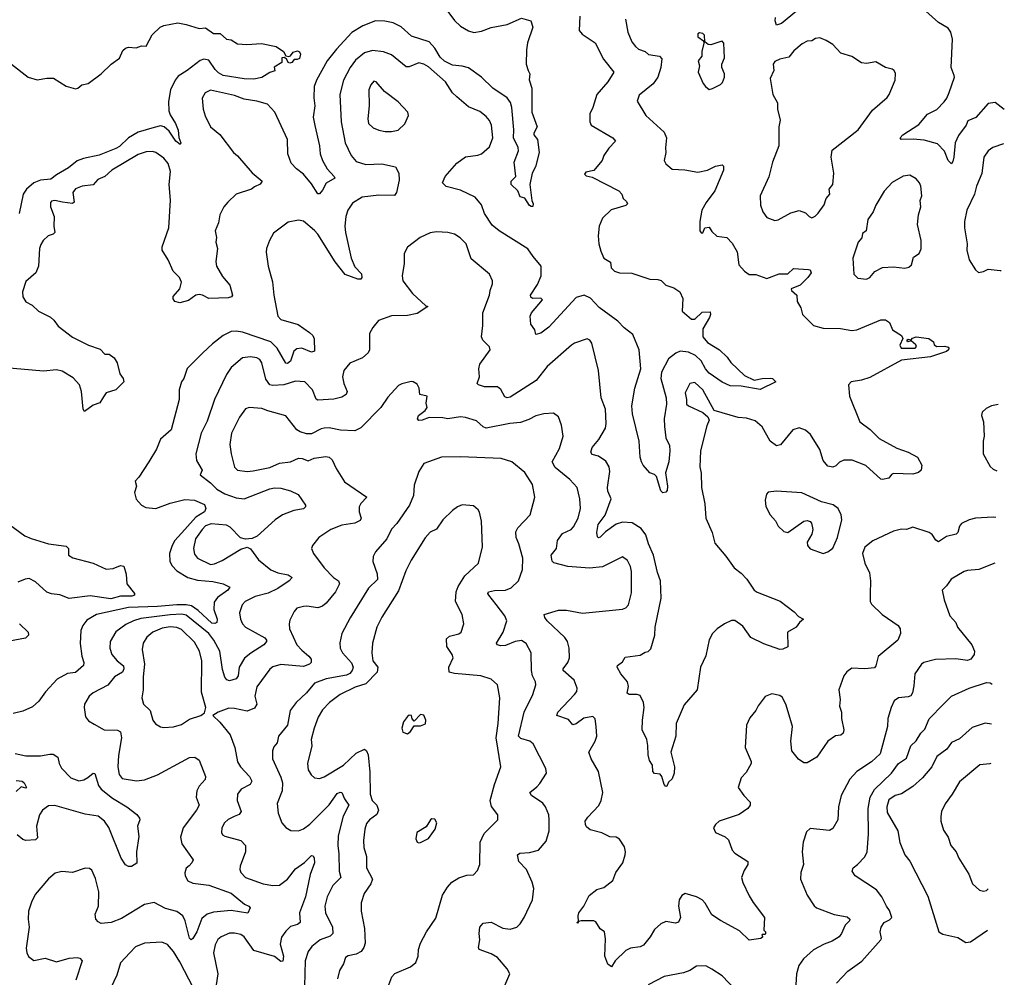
# Model space of a CAD drawing. Extents: x 1954678 to 2060275, y 904822 to 1016299.
# Tile 466 of 467: x 2054136 to 2060275, y 1004572 to 1010542. Entities that reach past the tile are written whole.
import ezdxf

# ---------------------------------------------------------------- set-up
doc = ezdxf.new("R2010")
doc.units = 0

msp = doc.modelspace()

# ---------------------------------------------------------------- linework, layer by layer
at = {"layer": '0CON20XD'}
for points in [[(2056761.3, 1010651.3), (2056846.6, 1010536.6), (2056885, 1010502.3), (2056935, 1010472.7), (2056966.9, 1010463.1), (2057015, 1010470.4), (2057075, 1010493.3), (2057175, 1010513.3), (2057265, 1010552.5), (2057322.5, 1010535), (2057335.6, 1010495), (2057301.9, 1010398.1), (2057296.1, 1010355), (2057294.6, 1010265), (2057305.7, 1010225), (2057316.2, 1010205), (2057313, 1010167), (2057330, 1010115), (2057328.8, 1009965), (2057362.5, 1009875), (2057341.2, 1009835), (2057342, 1009825), (2057363.8, 1009795), (2057375.6, 1009715), (2057351.1, 1009625), (2057331.3, 1009585), (2057316.7, 1009515), (2057330, 1009415), (2057338, 1009395), (2057335, 1009377.5), (2057325, 1009376.7), (2057314.5, 1009384.5), (2057285, 1009430), (2057257, 1009437), (2057241.2, 1009475), (2057200, 1009515), (2057200.8, 1009535), (2057228.8, 1009565), (2057220, 1009655), (2057245.6, 1009725), (2057243.1, 1009745), (2057214.6, 1009805), (2057217.9, 1009855), (2057205.4, 1009994.6), (2057196.1, 1010026.1), (2057175.4, 1010055), (2057086.1, 1010115), (2057015.3, 1010185), (2056935, 1010241.6), (2056895, 1010253.5), (2056835, 1010259.6), (2056785, 1010283.2), (2056758.5, 1010308.5), (2056725, 1010365.7), (2056688.9, 1010405), (2056579.4, 1010439.4), (2056515, 1010497.1), (2056465, 1010521.8), (2056412.4, 1010532.4), (2056355, 1010534.5), (2056275, 1010503.6), (2056207.1, 1010462.9), (2056111.3, 1010358.7), (2056054.1, 1010285), (2055987.7, 1010165), (2055972.7, 1010125), (2055969.5, 1010055), (2055975.5, 1010005), (2055966.2, 1009935), (2055976.5, 1009883.5), (2056005.5, 1009755), (2056010.5, 1009705), (2056024.5, 1009665), (2056053.2, 1009613.2), (2056097.5, 1009565), (2056100, 1009555), (2056047.4, 1009522.6), (2056025, 1009480), (2056005, 1009457.5), (2055995, 1009457.5), (2055955, 1009520), (2055905, 1009579.2), (2055861.7, 1009611.7), (2055827.9, 1009647.9), (2055808.9, 1009705), (2055805.5, 1009795), (2055727.5, 1009965), (2055682, 1010015), (2055615, 1010034.5), (2055535, 1010046.8), (2055475, 1010069.6), (2055325, 1010102.5), (2055293.4, 1010086.6), (2055273.8, 1010053.8), (2055280, 1009985), (2055292.9, 1009942.9), (2055325, 1009873.8), (2055385, 1009826.2), (2055470, 1009715), (2055494.4, 1009694.4), (2055585, 1009587.5), (2055647.5, 1009535), (2055635, 1009517.1), (2055599.2, 1009500.8), (2055581.2, 1009485), (2055485, 1009454.2), (2055434.2, 1009405), (2055408.8, 1009375), (2055384, 1009325), (2055376.2, 1009275), (2055354.3, 1009225.7), (2055362.5, 1009185), (2055359.4, 1009155), (2055370, 1009115), (2055359.2, 1009035), (2055362.9, 1009005), (2055401.1, 1008941.1), (2055446.8, 1008886.8), (2055462.5, 1008825), (2055457.5, 1008815), (2055435, 1008808.8), (2055315, 1008804), (2055275, 1008825.8), (2055255, 1008830), (2055235, 1008824), (2055188.9, 1008791.1), (2055135, 1008777.1), (2055103.3, 1008785), (2055092.7, 1008802.7), (2055093.1, 1008816.9), (2055134.4, 1008865), (2055144.4, 1008905), (2055132.9, 1008935), (2055092.2, 1008975), (2055061.4, 1009045), (2055024.6, 1009105), (2055024.6, 1009125.4), (2055065.5, 1009245.5), (2055077, 1009417), (2055068.8, 1009515), (2055076.2, 1009595), (2055062.5, 1009645), (2055035, 1009678.9), (2054984.6, 1009714.6), (2054965, 1009721.5), (2054925, 1009718.9), (2054875, 1009700.9), (2054710.8, 1009605), (2054667.1, 1009565), (2054623.9, 1009546.1), (2054595, 1009512.2), (2054526.3, 1009503.7), (2054485, 1009488.1), (2054468.1, 1009465), (2054475.5, 1009405), (2054465, 1009395.6), (2054403.8, 1009403.8), (2054355, 1009414.3), (2054335, 1009410), (2054328.3, 1009401.7), (2054328, 1009375), (2054350.6, 1009315), (2054348.1, 1009255), (2054355.4, 1009215), (2054345.3, 1009204.7), (2054314.2, 1009195), (2054282.5, 1009165), (2054268.3, 1009141.7), (2054259.2, 1009115), (2054254.3, 1009005), (2054237.1, 1008965), (2054175, 1008910), (2054154.1, 1008845.9), (2054156.2, 1008815), (2054175, 1008783.8), (2054213, 1008763), (2054253.8, 1008725), (2054327.2, 1008687.2), (2054348.6, 1008668.6), (2054375, 1008631.4), (2054465, 1008562.2), (2054565, 1008513.3), (2054637.9, 1008487.9), (2054666.4, 1008456.4), (2054695, 1008457.5), (2054725, 1008433.3), (2054743, 1008403), (2054760, 1008335), (2054781.4, 1008305), (2054785.7, 1008284.3), (2054735.5, 1008234.5), (2054675, 1008216.2), (2054658.9, 1008191.1), (2054635, 1008153.3), (2054595, 1008140), (2054540.7, 1008100.7), (2054531.2, 1008115), (2054522.5, 1008225), (2054509.4, 1008265), (2054468.6, 1008308.6), (2054401.9, 1008351.9), (2054365, 1008358.8), (2054285, 1008351.8), (2054025, 1008373.5)], [(2058980, 1010595), (2058885, 1010518.2), (2058855, 1010508), (2058846.7, 1010535), (2058848.9, 1010555)], [(2060275, 1009981.8), (2060217, 1010027), (2060175, 1010020), (2060096.7, 1009933.3), (2060047.5, 1009912.5), (2060038, 1009885), (2059989.1, 1009820.9), (2059968.9, 1009775), (2059960.9, 1009685), (2059955, 1009657.5), (2059945, 1009643.3), (2059924.3, 1009665), (2059903, 1009723), (2059859.2, 1009769.2), (2059775, 1009791.1), (2059707.5, 1009797.5), (2059632.5, 1009795), (2059626.7, 1009805), (2059642, 1009825), (2059742, 1009888), (2059795.8, 1009954.2), (2059855, 1009982.9), (2059899.4, 1010030.6), (2059917.3, 1010052.7), (2059932, 1010088), (2059964, 1010184), (2059962.9, 1010195), (2059944, 1010245), (2059951.4, 1010421.4), (2059942.2, 1010465), (2059925, 1010489.2), (2059864.6, 1010524.6), (2059785.5, 1010595.5)], [(2057628, 1010565), (2057623.8, 1010475), (2057642.1, 1010452.1), (2057725, 1010398.8), (2057776.9, 1010296.9), (2057840.8, 1010215), (2057802.2, 1010155), (2057734.2, 1010075), (2057708.8, 1009995), (2057691.2, 1009955), (2057690, 1009905), (2057700, 1009885), (2057833.3, 1009805), (2057850, 1009785), (2057809.4, 1009740.6), (2057778.8, 1009695), (2057768, 1009665), (2057725, 1009612.5), (2057715, 1009602.5), (2057665, 1009592.5), (2057658.3, 1009578.3), (2057668.3, 1009568.3), (2057705, 1009560), (2057872, 1009475), (2057890, 1009455), (2057897.7, 1009427.7), (2057919.1, 1009409.1), (2057926, 1009395), (2057915, 1009383.1), (2057823.8, 1009356.2), (2057769.4, 1009305), (2057749.4, 1009255), (2057742.2, 1009195), (2057746.2, 1009145), (2057758.9, 1009098.9), (2057777.3, 1009055), (2057820.1, 1009030.1), (2057822.9, 1008995), (2057844.5, 1008974.5), (2057875, 1008964.4), (2057952, 1008962), (2058065.8, 1008924.2), (2058115, 1008922.2), (2058135.4, 1008915.4), (2058165, 1008888), (2058215, 1008871.1), (2058252, 1008845), (2058270, 1008805), (2058266.2, 1008725), (2058324.7, 1008674.7), (2058345, 1008676.1), (2058391.4, 1008718.6), (2058441.7, 1008721.7), (2058444.2, 1008705), (2058437.8, 1008685), (2058395.4, 1008615), (2058394.7, 1008564.7), (2058425, 1008529.6), (2058500, 1008485), (2058547.4, 1008437.4), (2058569.2, 1008405), (2058655, 1008324.2), (2058715, 1008295.6), (2058765, 1008306.2), (2058815, 1008307.3), (2058828.8, 1008305), (2058850, 1008285), (2058753.1, 1008236.9), (2058635, 1008257.5), (2058565, 1008259.1), (2058515, 1008283.2), (2058435, 1008339.6), (2058411.4, 1008365), (2058385.4, 1008415.4), (2058349.4, 1008449.4), (2058305, 1008469), (2058255, 1008475.9), (2058226.3, 1008463.7), (2058181.7, 1008428.3), (2058138.1, 1008345), (2058134.2, 1008305), (2058167.2, 1008185), (2058168.1, 1008145), (2058153.5, 1008055), (2058155.9, 1008005.9), (2058165.6, 1007935.6), (2058186.8, 1007886.8), (2058189.2, 1007855), (2058184.4, 1007785), (2058163.4, 1007716.6), (2058175.4, 1007634.6), (2058172.5, 1007607.5), (2058165, 1007596.7), (2058145, 1007593.3), (2058134.2, 1007604.2), (2058107.5, 1007695), (2058095, 1007706.7), (2058065, 1007717.5), (2058024.2, 1007764.2), (2058013.8, 1007785), (2058004, 1007815), (2057999.2, 1007915), (2057957.3, 1008085), (2057953.5, 1008135), (2057971.2, 1008245), (2058008.9, 1008365), (2057997.7, 1008485), (2057959.5, 1008579.5), (2057905, 1008621.5), (2057865, 1008663.2), (2057749, 1008749), (2057695, 1008806.9), (2057655, 1008825.4), (2057605, 1008809.4), (2057435, 1008624.5), (2057385, 1008587.1), (2057355, 1008580), (2057348.1, 1008608.1), (2057322.5, 1008645), (2057319.2, 1008695), (2057327.1, 1008715), (2057396, 1008796), (2057385.7, 1008805.7), (2057333.3, 1008805), (2057322.7, 1008812.7), (2057320.6, 1008825), (2057365, 1008891.4), (2057386.4, 1008945), (2057387.8, 1009005), (2057337.3, 1009065), (2057304.7, 1009114.7), (2057125, 1009226.9), (2057080.9, 1009260.9), (2057034.7, 1009334.7), (2057015, 1009388), (2056975, 1009435.7), (2056885, 1009479.1), (2056795, 1009502.5), (2056772, 1009525), (2056788.1, 1009565), (2056861.4, 1009648.6), (2056915, 1009687.5), (2056993.2, 1009696.8), (2057015, 1009705.8), (2057065, 1009750), (2057086.7, 1009805), (2057076.9, 1009885), (2057064.4, 1009914.4), (2057045, 1009938.8), (2057005, 1009970), (2056935, 1010000), (2056861.5, 1010061.5), (2056835.5, 1010085.5), (2056790.6, 1010155), (2056685, 1010248.9), (2056655, 1010265.6), (2056625, 1010273.1), (2056565, 1010248.1), (2056545, 1010248.9), (2056455, 1010322.5), (2056405, 1010342.7), (2056335, 1010350.8), (2056285.3, 1010334.7), (2056230.7, 1010289.3), (2056197.3, 1010245), (2056154.1, 1010165.9), (2056132.1, 1010075), (2056139.5, 1009905), (2056164.5, 1009775), (2056203.6, 1009695), (2056235, 1009659.1), (2056295, 1009640), (2056395, 1009644.5), (2056480, 1009625), (2056500.8, 1009585), (2056501.7, 1009541.7), (2056485.7, 1009465), (2056472.7, 1009447.3), (2056375, 1009449.2), (2056271.2, 1009435), (2056211.7, 1009398.3), (2056181.9, 1009355), (2056169.4, 1009315), (2056163.6, 1009255), (2056168.2, 1009215), (2056202.1, 1009055), (2056225, 1009000.8), (2056267.9, 1008957.9), (2056269.2, 1008935), (2056263.3, 1008925), (2056245, 1008924.5), (2056164.7, 1008954.7), (2056102.5, 1009032.5), (2055995, 1009204.6), (2055975, 1009228.5), (2055905, 1009285.6), (2055875, 1009291.5), (2055810.7, 1009279.3), (2055719.3, 1009210.7), (2055694.4, 1009165.6)], [(2057913.6, 1010545), (2057927.5, 1010465), (2057953.1, 1010405), (2057974.7, 1010374.7), (2057995, 1010359.4), (2058035, 1010343.1), (2058056.2, 1010325), (2058124.5, 1010314.5), (2058139.1, 1010299.1), (2058133.8, 1010245), (2058113.8, 1010185), (2058085, 1010142.5), (2057997.6, 1010072.4), (2057986, 1010035), (2058039.4, 1009945), (2058155, 1009841.2), (2058168.9, 1009805), (2058162.7, 1009742.7), (2058164.2, 1009715), (2058153.8, 1009665), (2058165, 1009643.3), (2058205, 1009611.2), (2058283.6, 1009606.4), (2058365, 1009591.2), (2058425, 1009604.3), (2058475, 1009630), (2058515, 1009636.7), (2058525, 1009630), (2058523.3, 1009605), (2058469.2, 1009475), (2058416.4, 1009403.6), (2058390, 1009355), (2058376, 1009285), (2058377.5, 1009225), (2058385, 1009212.5), (2058395, 1009213.3), (2058407.5, 1009245), (2058435, 1009248.8), (2058451.9, 1009221.9), (2058483.4, 1009193.4), (2058545, 1009183.8), (2058578.9, 1009148.9), (2058608.6, 1009095), (2058620, 1009015), (2058655, 1008974), (2058685, 1008954.2), (2058725, 1008954.2), (2058795, 1008928.8), (2058872.1, 1008957.9), (2058925, 1008958.6), (2058959.7, 1008990.3), (2059054.3, 1008985.7), (2059065, 1008982.5), (2059071.2, 1008965), (2059050.8, 1008935), (2059002.4, 1008887.6), (2058946.7, 1008865), (2058948.8, 1008855), (2058982, 1008825), (2058983.8, 1008785), (2059006.7, 1008745), (2059016.7, 1008705), (2059086.4, 1008636.4), (2059145, 1008620), (2059253.9, 1008616.1), (2059325, 1008604.4), (2059355, 1008609.4), (2059505, 1008671.4), (2059535, 1008672), (2059560, 1008655), (2059578.6, 1008608.6), (2059634.4, 1008574.4), (2059641.4, 1008555), (2059623.4, 1008513.4), (2059631.2, 1008495), (2059720, 1008495), (2059727.5, 1008505), (2059722.5, 1008515), (2059695, 1008540), (2059673.6, 1008533.6), (2059667.5, 1008545), (2059675, 1008550), (2059695, 1008547.5), (2059703, 1008557), (2059725.5, 1008565.5), (2059805, 1008554), (2059833.3, 1008535), (2059836.7, 1008515), (2059855, 1008504.2), (2059905, 1008508), (2059925, 1008500), (2059930, 1008495), (2059926.7, 1008485), (2059915, 1008474), (2059815, 1008440.9), (2059635, 1008419.1), (2059437.4, 1008312.6), (2059385, 1008295.7), (2059320, 1008285), (2059303.3, 1008265), (2059310.8, 1008195), (2059374.5, 1008035), (2059438.5, 1007988.5), (2059495, 1007931.1), (2059605, 1007871.8), (2059676.4, 1007846.4), (2059733.3, 1007815), (2059760, 1007765), (2059756.1, 1007733.9), (2059740.7, 1007719.3), (2059705, 1007708.8), (2059585, 1007713.3), (2059572.3, 1007707.7), (2059555, 1007683.3), (2059515, 1007676.2), (2059505, 1007678.8), (2059412.6, 1007762.6), (2059325.7, 1007795.7), (2059275, 1007795.6), (2059247, 1007783), (2059225, 1007760), (2059205, 1007752.9), (2059175, 1007758.6), (2059145, 1007794.2), (2059125, 1007862), (2059066.1, 1007956.1), (2059035, 1007984.3), (2058995, 1007998.6), (2058956.7, 1007985), (2058878.9, 1007891.1), (2058855, 1007885.8), (2058815.5, 1007915.5), (2058765, 1008003.1), (2058721.3, 1008041.3), (2058667.4, 1008057.4), (2058615, 1008063.3), (2058466.7, 1008105), (2058395, 1008234), (2058345, 1008280.8), (2058315, 1008273.8), (2058285, 1008216.2), (2058294.4, 1008175), (2058292.9, 1008145), (2058305, 1008134), (2058395, 1008093.8), (2058425.9, 1008065.9), (2058434, 1008045), (2058420.6, 1008009.4), (2058381.4, 1007855), (2058376.7, 1007755), (2058384.3, 1007715), (2058386.7, 1007625), (2058406.9, 1007525), (2058414.2, 1007435), (2058453.1, 1007345), (2058469.6, 1007279.6), (2058538.3, 1007198.3), (2058590, 1007125), (2058635, 1007092), (2058668.8, 1007055), (2058716.1, 1006986.1), (2058735, 1006973.8), (2058878.3, 1006918.3), (2058965, 1006851.2), (2058991.2, 1006821.2), (2059022.5, 1006805), (2058997.5, 1006785), (2058977.5, 1006755), (2058922.5, 1006725), (2058925, 1006632.5), (2058895, 1006617.5), (2058875, 1006616.7), (2058775, 1006651.5), (2058695, 1006691.4), (2058645, 1006760.9), (2058595, 1006797.5), (2058573.1, 1006796.9), (2058530.6, 1006775), (2058484.4, 1006745), (2058456.7, 1006715), (2058435, 1006676.2), (2058413.1, 1006576.9), (2058381.1, 1006505), (2058360.9, 1006365), (2058278.1, 1006271.9), (2058228.1, 1006155), (2058226.7, 1006075), (2058195.5, 1005975), (2058218.5, 1005885), (2058217.1, 1005845), (2058205, 1005810), (2058180.7, 1005789.3), (2058170, 1005765), (2058165, 1005762.5), (2058153.8, 1005775), (2058140, 1005825), (2058129.3, 1005839.3), (2058095, 1005842.5), (2058083.3, 1005855), (2058081.2, 1005895), (2058063.8, 1005925), (2058055, 1005960), (2058052.1, 1006017.9), (2058045.4, 1006055.4), (2058016.7, 1006115), (2058018.5, 1006175), (2058030.6, 1006255), (2058025.5, 1006285.5), (2058005, 1006328.8), (2057985, 1006336), (2057936, 1006336), (2057923.9, 1006343.9), (2057931.4, 1006385), (2057925.6, 1006415), (2057883.5, 1006465), (2057862, 1006505), (2057864.2, 1006515.8), (2057895, 1006540), (2057911.7, 1006568.3), (2058005, 1006580.8), (2058035, 1006599.2), (2058055, 1006604), (2058070.9, 1006619.1), (2058095.4, 1006705), (2058099.1, 1006755), (2058136.2, 1006935), (2058131.5, 1007045), (2058112.5, 1007095), (2058088.7, 1007205), (2058056.1, 1007275), (2058040.8, 1007330.8), (2058010.2, 1007370.2), (2057954.5, 1007405.5), (2057895, 1007408.8), (2057855, 1007397.1), (2057789.5, 1007350.5), (2057755, 1007316.9), (2057745, 1007312.5), (2057738.8, 1007318.8), (2057734.7, 1007345), (2057742.4, 1007395), (2057786.4, 1007453.6), (2057822.9, 1007555), (2057803.7, 1007603.7), (2057801.5, 1007625), (2057815.5, 1007725.5), (2057810.6, 1007755), (2057789.7, 1007789.7), (2057745, 1007820.8), (2057705, 1007832.5), (2057696.9, 1007846.9), (2057706.4, 1007875), (2057746.7, 1007925), (2057787.8, 1007995), (2057793.1, 1008025), (2057787.5, 1008115), (2057761.9, 1008185), (2057744.2, 1008355), (2057704, 1008525), (2057691.2, 1008545), (2057675, 1008552), (2057595, 1008525.8), (2057576.6, 1008513.4)], [(2054084.6, 1010264.6), (2054190, 1010185), (2054245, 1010167.1), (2054305, 1010176.9), (2054346.8, 1010176.8), (2054425, 1010127.1), (2054485, 1010112.2), (2054498.8, 1010115), (2054523.8, 1010136.2), (2054564, 1010145), (2054643.8, 1010205), (2054705.5, 1010264.5), (2054757.7, 1010302.3), (2054778.9, 1010351.1), (2054795, 1010364.3), (2054815, 1010370), (2054862.5, 1010367.5), (2054895, 1010378.5), (2054925, 1010377.1), (2054961.7, 1010448.3), (2055012.5, 1010495), (2055035, 1010505.3), (2055122.1, 1010522.1), (2055175, 1010513.1), (2055255, 1010487.1), (2055295, 1010490.6), (2055345, 1010456), (2055386.8, 1010456.8), (2055425, 1010421.2), (2055455, 1010415.8), (2055495, 1010390.8), (2055552.1, 1010387.9), (2055643.6, 1010393.6), (2055735, 1010376.2), (2055780, 1010345), (2055795, 1010317.5), (2055815, 1010312.5), (2055825, 1010316.7), (2055840.9, 1010339.1), (2055868.1, 1010348.1), (2055880.9, 1010340.9), (2055886.8, 1010326.8), (2055880, 1010300), (2055866.9, 1010293.1), (2055846.4, 1010293.6), (2055832.5, 1010275), (2055821.2, 1010271.2), (2055810, 1010275), (2055802.5, 1010295), (2055787.5, 1010307.5), (2055770, 1010305), (2055770, 1010275), (2055723.6, 1010246.4), (2055726.2, 1010223.8), (2055695, 1010213.8), (2055645, 1010181.2), (2055595, 1010171.5), (2055535, 1010173.8), (2055405, 1010194.7), (2055375, 1010211.8), (2055355, 1010231.9), (2055315, 1010290.7), (2055285, 1010296.6), (2055261.2, 1010288.8), (2055180, 1010225), (2055125, 1010190.5), (2055105.4, 1010165), (2055076.9, 1010105), (2055062.9, 1010032.9), (2055066.8, 1009975), (2055075, 1009950), (2055108.4, 1009895), (2055123.2, 1009853.2), (2055128.3, 1009808.3), (2055141.2, 1009775), (2055135.7, 1009764.3), (2055110, 1009785), (2055067.3, 1009847.3), (2055037.3, 1009875), (2055015, 1009880.2), (2054975, 1009871), (2054875, 1009840.3), (2054815, 1009806.7), (2054757.4, 1009752.6), (2054735, 1009739.3), (2054632.2, 1009697.8), (2054535, 1009677.5), (2054495, 1009662.5), (2054441.4, 1009618.6), (2054364.6, 1009575), (2054331.3, 1009548.7), (2054265, 1009542.8), (2054225, 1009525.2), (2054178.4, 1009485), (2054158.6, 1009455), (2054133.5, 1009335)], [(2058435, 1010107.5), (2058455, 1010113.3), (2058505, 1010137.5), (2058518.3, 1010151.7), (2058530, 1010185), (2058530, 1010205), (2058513.3, 1010245), (2058513.8, 1010265), (2058530, 1010305), (2058526.7, 1010395), (2058515, 1010407.5), (2058507, 1010407), (2058445, 1010386.2), (2058428.3, 1010388.3), (2058407.5, 1010405), (2058406.2, 1010445), (2058395, 1010456), (2058375, 1010460), (2058364, 1010455), (2058364, 1010435), (2058400, 1010410), (2058402.5, 1010395), (2058390, 1010345), (2058390, 1010315), (2058366.7, 1010285), (2058373.8, 1010255), (2058366.7, 1010215), (2058397.5, 1010145), (2058412.5, 1010125), (2058435, 1010107.5)], [(2058845, 1009291.2), (2058865, 1009293.8), (2058945, 1009338.8), (2058995, 1009352.5), (2059035, 1009337.5), (2059057.5, 1009315), (2059075, 1009306.7), (2059095, 1009316.7), (2059115, 1009336.7), (2059151.3, 1009388.7), (2059165, 1009426.7), (2059187.5, 1009455), (2059183.3, 1009485), (2059205.7, 1009514.3), (2059211.4, 1009585), (2059195.7, 1009685), (2059201.1, 1009728.9), (2059363.6, 1009856.4), (2059452.3, 1009977.7), (2059545, 1010056.2), (2059558, 1010075), (2059593.8, 1010165), (2059596.4, 1010206.4), (2059587.5, 1010225), (2059575, 1010233.3), (2059535, 1010243.3), (2059475, 1010278.8), (2059415, 1010270), (2059385, 1010274.2), (2059325, 1010312.5), (2059255, 1010334.2), (2059205, 1010386.7), (2059165, 1010413.3), (2059125, 1010430), (2059097.5, 1010425), (2059075, 1010411.2), (2059045, 1010408.8), (2059015, 1010392), (2058962.5, 1010347.5), (2058931.3, 1010308.7), (2058875, 1010297.1), (2058845, 1010280.8), (2058834.2, 1010265), (2058838, 1010225), (2058814.5, 1010175.5), (2058830.8, 1010075), (2058861.2, 1010025), (2058861.2, 1009985), (2058878, 1009915), (2058870, 1009875), (2058868.6, 1009755), (2058829.2, 1009655), (2058807.3, 1009562.7), (2058752.5, 1009445), (2058754, 1009385), (2058768.8, 1009345), (2058795, 1009310), (2058845, 1009291.2)], [(2056455, 1009844.3), (2056495, 1009854.2), (2056537.3, 1009892.7), (2056560, 1009945), (2056556.7, 1009965), (2056495, 1010029.2), (2056410, 1010095), (2056358.8, 1010155), (2056345, 1010158.8), (2056325, 1010136.2), (2056313.5, 1010105), (2056314.4, 1010005), (2056306.5, 1009925), (2056311.9, 1009895), (2056339.1, 1009869.1), (2056375, 1009853.1), (2056415, 1009844.4), (2056455, 1009844.3)], [(2060270.7, 1009767.5), (2060203.7, 1009746.3), (2060174.2, 1009725), (2060147.5, 1009685), (2060135, 1009583.3), (2060102.3, 1009505), (2060088.8, 1009455), (2060041.5, 1009355), (2060027.8, 1009285), (2060026.9, 1009245), (2060044.2, 1009144.2), (2060041.4, 1009105), (2060055.9, 1009045.9), (2060095, 1008982.5), (2060115, 1008966.7), (2060145, 1008972), (2060175, 1008986.2), (2060249.5, 1008979.5), (2060254.6, 1008978.4)], [(2059415, 1008923.8), (2059436.2, 1008935), (2059467.7, 1008972.3), (2059515, 1008997.5), (2059585, 1009002), (2059655, 1008994.2), (2059679.7, 1009000.3), (2059695.8, 1009015), (2059708.6, 1009061.4), (2059743.8, 1009085), (2059756.6, 1009113.4), (2059755.7, 1009165), (2059734.3, 1009265), (2059740.8, 1009325), (2059754, 1009375), (2059751.2, 1009415), (2059760, 1009445), (2059753.8, 1009505), (2059745.8, 1009525.8), (2059725, 1009550), (2059685, 1009573.3), (2059645, 1009566.7), (2059575, 1009528), (2059525, 1009473.8), (2059474.3, 1009385), (2059458, 1009345), (2059425, 1009297.5), (2059413.6, 1009226.4), (2059390.8, 1009209.2), (2059387.5, 1009182.5), (2059364.5, 1009155.5), (2059330, 1009055), (2059336, 1008955), (2059361.2, 1008931.2), (2059415, 1008923.8)], [(2057576.6, 1008513.4), (2057425, 1008380), (2057356.9, 1008293.1), (2057195, 1008188.9), (2057175, 1008185.6), (2057161.4, 1008191.4), (2057135, 1008236), (2057114.4, 1008254.4), (2057034, 1008254), (2056995.8, 1008265.8), (2056988.8, 1008275), (2057002.2, 1008315), (2056998.6, 1008365), (2057004.3, 1008395), (2057070, 1008485), (2057065, 1008503.3), (2057023.8, 1008545), (2057015.8, 1008565.8), (2057024.3, 1008635), (2057024.3, 1008715), (2057065.8, 1008824.2), (2057069.2, 1008855), (2057084.2, 1008895), (2057084, 1008915), (2057066.2, 1008955), (2056950.9, 1009050.9), (2056918.8, 1009145), (2056882.6, 1009182.6), (2056847.5, 1009205), (2056805, 1009216), (2056735, 1009220.8), (2056695, 1009214.2), (2056633.3, 1009185), (2056553.8, 1009125), (2056534.3, 1009085), (2056532.7, 1009022.7), (2056520, 1008945), (2056525.8, 1008915), (2056584.2, 1008835), (2056668.8, 1008758.8), (2056680, 1008755), (2056615, 1008711.4), (2056555, 1008697.8), (2056455, 1008696.7), (2056373.6, 1008666.4), (2056337.5, 1008622.5), (2056318, 1008585), (2056317.5, 1008485), (2056308, 1008465), (2056273.8, 1008435), (2056195, 1008400.8), (2056157.1, 1008355), (2056148.9, 1008315), (2056156.9, 1008275), (2056178.1, 1008225), (2056172, 1008205), (2056145, 1008190), (2056095, 1008176.5), (2055995, 1008171.1), (2055985, 1008176.7), (2055962.5, 1008235), (2055913.9, 1008283.9), (2055855, 1008288), (2055783.5, 1008266.5), (2055715, 1008261), (2055695, 1008265.4), (2055670.3, 1008300.3), (2055645, 1008404), (2055633, 1008423), (2055615, 1008434.4), (2055575, 1008439.5), (2055526.2, 1008433.8), (2055455.6, 1008375), (2055425, 1008330.8), (2055350.4, 1008175), (2055305, 1008038.8), (2055268.2, 1007965), (2055234.4, 1007835), (2055238.6, 1007795), (2055272.9, 1007735), (2055260.8, 1007705), (2055325.7, 1007655.7), (2055365.2, 1007615.2), (2055416, 1007586), (2055485, 1007561.3), (2055535, 1007556), (2055695, 1007617.6), (2055725, 1007623.4), (2055765, 1007621.3), (2055825, 1007604.6), (2055872.2, 1007582.2), (2055918.8, 1007515), (2055918, 1007505), (2055905, 1007492), (2055845, 1007483.1), (2055775, 1007454.5), (2055728.6, 1007425), (2055617.7, 1007322.3), (2055585, 1007308.1), (2055545, 1007303.8), (2055513, 1007313), (2055448.3, 1007378.3), (2055425, 1007390.8), (2055329.1, 1007399.1), (2055295, 1007386.5), (2055272.8, 1007365), (2055232.5, 1007305), (2055219.3, 1007245), (2055225, 1007210.8), (2055245, 1007184.5), (2055325, 1007146.8), (2055350.3, 1007149.7), (2055399.1, 1007170.9), (2055515, 1007242), (2055555, 1007253.3), (2055575, 1007243.8), (2055625.8, 1007175), (2055702.9, 1007112.9), (2055745, 1007093.1), (2055810.8, 1007080.8), (2055834, 1007065), (2055816.7, 1007045), (2055745, 1006996.2), (2055685, 1006967.7), (2055604.2, 1006945.8), (2055542.9, 1006915), (2055522.2, 1006895), (2055506.5, 1006845), (2055512.5, 1006805), (2055525.6, 1006775), (2055545, 1006754.5), (2055665, 1006688.1), (2055675.6, 1006675), (2055674.3, 1006665), (2055658.9, 1006645), (2055576.6, 1006593.4), (2055538.7, 1006561.3), (2055504.6, 1006505), (2055497.7, 1006452.3), (2055485, 1006432.5), (2055445, 1006420), (2055426.7, 1006426.7), (2055414.2, 1006444.2), (2055400.3, 1006490.3), (2055383, 1006605), (2055346.2, 1006675), (2055315.1, 1006715.1), (2055175, 1006829.8), (2055146.9, 1006836.9), (2055075, 1006831.7), (2054891.7, 1006808.3), (2054845.6, 1006794.4), (2054798.3, 1006771.8), (2054735, 1006726.5), (2054700, 1006665), (2054697.3, 1006625), (2054710.5, 1006585), (2054744.5, 1006545), (2054783.8, 1006515), (2054785.3, 1006495), (2054776.2, 1006475), (2054727.8, 1006445), (2054685, 1006394.6), (2054594.7, 1006345.3), (2054569.2, 1006325), (2054540, 1006275), (2054537.1, 1006255), (2054545.7, 1006195.7), (2054565, 1006171.2), (2054600.5, 1006150.5), (2054662.5, 1006115), (2054745, 1006112.5), (2054765, 1006102), (2054771.2, 1006065), (2054752.7, 1005955), (2054748.4, 1005885), (2054755.9, 1005835.9), (2054775, 1005812.2), (2054865, 1005797.5), (2054915, 1005804.4), (2054996, 1005835), (2055195, 1005943.1), (2055227.5, 1005945), (2055255, 1005926), (2055294.2, 1005825), (2055292, 1005805), (2055255.5, 1005765), (2055240, 1005735), (2055236.7, 1005695), (2055255.6, 1005645), (2055238.9, 1005615), (2055154.4, 1005505), (2055138.1, 1005445), (2055147.1, 1005405), (2055218, 1005305), (2055210, 1005285), (2055193.4, 1005266.6), (2055175, 1005253.3), (2055166.1, 1005223.9), (2055167.5, 1005205), (2055185, 1005174.4), (2055215, 1005159.2), (2055315, 1005146), (2055455, 1005096.1), (2055538.7, 1005028.7), (2055565.8, 1005015), (2055572.5, 1005005), (2055557.8, 1004972.2), (2055455, 1004988.6), (2055345, 1004978.1), (2055304.3, 1004965), (2055271.8, 1004938.2), (2055240, 1004855), (2055215, 1004813.3), (2055205, 1004806.7), (2055195, 1004816.7), (2055168.7, 1004925), (2055153.5, 1004955), (2055115, 1004982.3), (2055045, 1005000.8), (2054975, 1005037.9), (2054915, 1005026.9), (2054770.6, 1004939.4), (2054706.9, 1004913.1), (2054645, 1004908.1), (2054625, 1004917.5), (2054610, 1004935), (2054607.1, 1004965), (2054626.7, 1005015), (2054629.4, 1005105), (2054607.8, 1005187.8), (2054585, 1005240), (2054571.7, 1005251.7), (2054545, 1005253.3), (2054465, 1005225.8), (2054397.9, 1005232.1), (2054358.2, 1005221.8), (2054315, 1005185.6), (2054232, 1005088), (2054208.8, 1005041.2), (2054191.8, 1004985), (2054189.1, 1004935), (2054194.5, 1004884.5), (2054177.3, 1004755), (2054180.6, 1004725), (2054192, 1004702), (2054225, 1004677.1), (2054295, 1004692.2), (2054365, 1004668.1), (2054445, 1004691.1), (2054495, 1004695.7), (2054511.4, 1004691.4), (2054525.7, 1004675), (2054486, 1004554)], [(2055694.4, 1009165.6), (2055674.4, 1009115), (2055672.1, 1009092.1), (2055684.3, 1009005), (2055712.7, 1008907.3), (2055721.2, 1008825), (2055746.1, 1008695), (2055765, 1008672.3), (2055871.8, 1008641.8), (2055943.1, 1008593.1), (2055963, 1008573), (2055972.7, 1008552.7), (2055974.2, 1008475.8), (2055955, 1008470), (2055895, 1008494.4), (2055865, 1008490.5), (2055844.6, 1008475), (2055825, 1008412.9), (2055805, 1008398.1), (2055795, 1008400), (2055741.4, 1008495), (2055702.3, 1008535), (2055525, 1008595.3), (2055485, 1008600.8), (2055455, 1008597.7), (2055405, 1008574.5), (2055337.6, 1008522.4), (2055278.8, 1008465), (2055181.2, 1008368.8), (2055158.8, 1008305), (2055144, 1008285), (2055130, 1008235), (2055131.4, 1008175), (2055081.4, 1007985), (2055015, 1007928), (2054989.2, 1007865), (2054942, 1007785), (2054879.8, 1007690.2), (2054856.2, 1007665), (2054863.8, 1007635), (2054852, 1007595), (2054862.4, 1007552.4), (2054895, 1007516.2), (2054921.7, 1007501.7), (2054985, 1007494.4), (2055075, 1007528.5), (2055165, 1007551.1), (2055225, 1007547.9), (2055289.1, 1007519.1), (2055296.7, 1007495), (2055287.8, 1007475), (2055235, 1007440), (2055166, 1007364), (2055103.9, 1007295), (2055086.9, 1007265), (2055070.5, 1007215), (2055072.2, 1007165), (2055087, 1007137), (2055115, 1007106.9), (2055185.2, 1007065.2), (2055245, 1007047.6), (2055340.3, 1007040.3), (2055404.6, 1007024.6), (2055446.2, 1007005), (2055434, 1006985), (2055370.4, 1006939.6), (2055348.3, 1006911.7), (2055346.7, 1006865), (2055366.5, 1006805), (2055365, 1006784.6), (2055352.8, 1006777.2), (2055335, 1006780.9), (2055249.6, 1006859.6), (2055207.2, 1006887.2), (2055175, 1006893.4), (2055115, 1006895.2), (2054995, 1006883.3), (2054815, 1006878.1), (2054614, 1006835), (2054555, 1006797.8), (2054528.9, 1006765), (2054516.9, 1006735), (2054513.6, 1006653.6), (2054523.7, 1006573.7), (2054536.9, 1006535), (2054533.1, 1006516.9), (2054485, 1006473.3), (2054435, 1006466.7), (2054369.7, 1006430.3), (2054297, 1006353), (2054255.5, 1006294.5), (2054215, 1006258), (2054155, 1006232.5), (2054095, 1006218)], [(2060222, 1007438.7), (2060205, 1007441.9), (2060095, 1007435.6), (2060056.7, 1007425), (2060008.7, 1007401.3), (2059995.5, 1007384.5), (2059984.4, 1007345.6), (2059975.4, 1007334.6), (2059915, 1007319.4), (2059865, 1007287.5), (2059848.3, 1007298.3), (2059825, 1007332), (2059806.4, 1007346.4), (2059705, 1007377.8), (2059665.6, 1007364.4), (2059635, 1007365.6), (2059585, 1007354.4), (2059455, 1007294), (2059405.9, 1007254.1), (2059390, 1007215), (2059406, 1007155), (2059434.2, 1007094.2), (2059440.8, 1007045), (2059438.3, 1006961.7), (2059438.8, 1006915), (2059447.7, 1006897.7), (2059514.2, 1006834.2), (2059613.3, 1006765), (2059626.2, 1006745), (2059628.8, 1006715), (2059610.8, 1006675), (2059487.8, 1006572.2), (2059474.3, 1006515), (2059465, 1006500.8), (2059405, 1006495.8), (2059325, 1006500), (2059292.3, 1006477.7), (2059275, 1006452.5), (2059244, 1006365), (2059250.8, 1006305), (2059248.3, 1006261.7), (2059260.8, 1006225), (2059260.6, 1006185), (2059274.2, 1006115), (2059270, 1006095), (2059255, 1006082.5), (2059222.1, 1006077.9), (2059175, 1006044), (2059106.7, 1005945), (2059045, 1005910), (2059025, 1005910), (2058992.3, 1005932.3), (2058950, 1005985), (2058944.3, 1006045), (2058954.3, 1006135), (2058927.4, 1006227.4), (2058912.5, 1006275), (2058889.7, 1006319.7), (2058875, 1006330), (2058825, 1006338.8), (2058785, 1006323.3), (2058740, 1006265), (2058726.2, 1006235), (2058689.3, 1006190.7), (2058667.1, 1006145), (2058660, 1006005), (2058697.3, 1005917.3), (2058697.1, 1005905), (2058665, 1005850), (2058635, 1005816.7), (2058616.7, 1005755), (2058650, 1005705), (2058691.2, 1005665), (2058691.2, 1005645), (2058676.2, 1005625), (2058622.4, 1005587.6), (2058497.5, 1005545), (2058474.3, 1005525.7), (2058461.2, 1005505), (2058474.4, 1005474.4), (2058535, 1005448.8), (2058555, 1005430), (2058578.8, 1005365), (2058595.8, 1005345.8), (2058676, 1005295), (2058676.2, 1005275), (2058652.1, 1005237.9), (2058637.5, 1005195), (2058645, 1005163.3), (2058685, 1005081.2), (2058708.6, 1005038.6), (2058779.2, 1004945), (2058776.2, 1004866.2), (2058786, 1004855), (2058786, 1004845), (2058785, 1004840), (2058765, 1004840), (2058763, 1004833), (2058770, 1004825), (2058756.7, 1004813.3), (2058685, 1004803.3), (2058625, 1004862.5), (2058505, 1004925.8), (2058452.3, 1004962.3), (2058409.6, 1005035), (2058391.4, 1005055), (2058355, 1005073.3), (2058285, 1005094.2), (2058265, 1005082), (2058248.6, 1005055), (2058244.5, 1005015), (2058255.7, 1004945), (2058244.2, 1004915.8), (2058225, 1004910.8), (2058165, 1004920.8), (2058134.5, 1004905.5), (2058095, 1004871.2), (2058067.5, 1004825), (2058025, 1004772), (2058005, 1004762.5), (2057945, 1004754), (2057915, 1004739.2), (2057848.8, 1004675), (2057825, 1004637.5), (2057803.8, 1004655), (2057784.1, 1004704.1), (2057787.5, 1004812.5), (2057782.5, 1004855), (2057755, 1004873.8), (2057729.2, 1004919.2), (2057715, 1004924), (2057636.4, 1004923.6), (2057620, 1004920), (2057615, 1004910), (2057610, 1004915), (2057620, 1004920), (2057617.5, 1004955), (2057623.3, 1004975), (2057652.5, 1005015), (2057687.7, 1005082.3), (2057735, 1005119.2), (2057777.4, 1005132.6), (2057833.8, 1005175), (2057854, 1005225), (2057896, 1005285), (2057912, 1005335), (2057913.8, 1005355), (2057906.2, 1005385), (2057875, 1005433.3), (2057855, 1005446.2), (2057815, 1005448.8), (2057765, 1005472.5), (2057692.5, 1005492.5), (2057670.6, 1005510.6), (2057664, 1005525), (2057662, 1005545), (2057679.1, 1005570.9), (2057746.4, 1005643.6), (2057760.8, 1005675), (2057771.4, 1005725), (2057744.4, 1005855), (2057700, 1005935), (2057685.6, 1005975), (2057724.3, 1006045), (2057734.3, 1006075), (2057730.6, 1006135), (2057724.5, 1006184.5), (2057708.6, 1006198.6), (2057652.7, 1006187.3), (2057605, 1006152.5), (2057585, 1006145.8), (2057558.6, 1006178.6), (2057484.5, 1006204.5), (2057491.4, 1006225), (2057595.8, 1006335), (2057609.2, 1006355), (2057612, 1006375), (2057594, 1006425), (2057524.4, 1006485), (2057525, 1006496), (2057554.6, 1006535.4), (2057564.4, 1006565), (2057562.7, 1006625), (2057550.9, 1006665), (2057535, 1006690), (2057424.6, 1006795), (2057409.5, 1006815), (2057406, 1006835), (2057495, 1006861.9), (2057545, 1006861.5), (2057645, 1006841.5), (2057895, 1006868), (2057915, 1006876.2), (2057932, 1006895), (2057950.9, 1006969.1), (2057951.3, 1007101.3), (2057945, 1007132.5), (2057925, 1007171.2), (2057895, 1007193.3), (2057769.2, 1007130.8), (2057687.8, 1007122.2), (2057553, 1007133), (2057467.1, 1007157.1), (2057456.4, 1007166.4), (2057450.6, 1007205), (2057483.1, 1007245), (2057489.1, 1007295), (2057521.1, 1007338.9), (2057575, 1007364.3), (2057589.8, 1007380.2), (2057617.8, 1007435), (2057632.7, 1007495), (2057627.9, 1007555), (2057611.1, 1007625), (2057566.7, 1007675), (2057475, 1007750.5), (2057456.5, 1007785), (2057502, 1007868), (2057524.4, 1007945), (2057514, 1008015), (2057495.6, 1008065.6), (2057465, 1008088.8), (2057405, 1008084.3), (2057355, 1008072.5), (2057311.1, 1008048.9), (2057258.8, 1008031.2), (2057192.5, 1008025), (2057045, 1007996.4), (2057025, 1008003.1), (2056985, 1008040.8), (2056915, 1008063.3), (2056885, 1008065.6), (2056805, 1008053.6), (2056775, 1008060.5), (2056688.3, 1008061.7), (2056645, 1008045.6), (2056625, 1008044.4), (2056615.7, 1008055), (2056622.5, 1008075), (2056663.9, 1008106.1), (2056677.5, 1008125), (2056671.4, 1008151.4), (2056676.7, 1008195), (2056630, 1008205), (2056626.1, 1008246.1), (2056615, 1008270), (2056590, 1008285), (2056576.4, 1008286.4), (2056517.7, 1008272.3), (2056498.8, 1008261.2), (2056430.9, 1008189.1), (2056387.5, 1008125), (2056262.6, 1007997.4), (2056225, 1007979.4), (2056137.3, 1007982.7), (2056065, 1007997.1), (2056035, 1007995.6), (2056015, 1007992.5), (2055955, 1007960), (2055925, 1007961.4), (2055885, 1007973.1), (2055865, 1007985.5), (2055795, 1008072.5), (2055683.2, 1008103.2), (2055645, 1008119.4), (2055565.9, 1008124.1), (2055544.5, 1008115.5), (2055505.7, 1008065), (2055456.9, 1007965), (2055447, 1007893), (2055454.4, 1007835), (2055475, 1007753.3), (2055494.5, 1007734.5), (2055555, 1007725.7), (2055591, 1007729), (2055695, 1007751.5), (2055755, 1007777.3), (2055825, 1007786.9), (2055875, 1007808.6), (2055897, 1007807), (2055935, 1007791.2), (2055972, 1007808), (2056045, 1007818.9), (2056066.2, 1007815), (2056085, 1007798), (2056109.2, 1007745), (2056161.1, 1007661.1), (2056300, 1007565), (2056263.4, 1007526.6), (2056252.5, 1007505), (2056253.1, 1007475), (2056265.7, 1007435), (2056258.8, 1007421.2), (2056225, 1007403.5), (2056145, 1007391.1), (2056075.5, 1007364.5), (2056001.2, 1007315), (2055962, 1007265), (2055956.2, 1007245), (2055968, 1007215), (2056035, 1007126), (2056092, 1007065), (2056123.7, 1007043.7), (2056130.5, 1007025), (2056104.1, 1006975.9), (2056046.7, 1006905), (2056024, 1006886), (2055995, 1006876.7), (2055927, 1006887), (2055905, 1006884.2), (2055865, 1006874), (2055846.6, 1006853.4), (2055820.9, 1006799.1), (2055815.8, 1006775), (2055819.2, 1006745), (2055864.5, 1006645), (2055895, 1006612.5), (2055939.4, 1006575), (2055952.9, 1006555), (2055954, 1006535), (2055943.8, 1006525), (2055905, 1006510.4), (2055765, 1006522.7), (2055715, 1006506.9), (2055695, 1006494.3), (2055615, 1006383.8), (2055603.1, 1006325), (2055615.5, 1006274.5), (2055599.2, 1006250.8), (2055555, 1006230.5), (2055475, 1006249.1), (2055440.7, 1006249.3), (2055374.1, 1006225.9), (2055340, 1006205), (2055385, 1006163.3), (2055448.6, 1006085), (2055478.1, 1006005), (2055494.4, 1005915), (2055513.5, 1005885), (2055569.5, 1005825), (2055584.4, 1005795), (2055572.9, 1005775), (2055518, 1005745), (2055494.2, 1005715), (2055491.4, 1005675), (2055516.7, 1005605), (2055505, 1005587.1), (2055473.3, 1005575), (2055435, 1005556.7), (2055412.9, 1005535), (2055396.9, 1005505), (2055394.3, 1005475), (2055400.7, 1005460.7), (2055415, 1005451.4), (2055515, 1005424.3), (2055544.4, 1005395), (2055544.4, 1005355), (2055510.8, 1005265), (2055508.6, 1005245), (2055514.3, 1005225), (2055545, 1005194.4), (2055655, 1005155.6), (2055715, 1005145.6), (2055755, 1005147.8), (2055806.9, 1005185), (2055855, 1005247.8), (2055911.2, 1005288.8), (2055955, 1005330.8), (2055965, 1005328.8), (2055972.9, 1005315), (2055974.5, 1005285), (2055946.7, 1005213.3), (2055917.2, 1005075), (2055879.7, 1004975), (2055884.4, 1004915), (2055867.8, 1004902.2), (2055825, 1004889.1), (2055795, 1004860), (2055767.6, 1004822.4), (2055760.7, 1004779.3)], [(2060237.3, 1008142.7), (2060195, 1008134), (2060162.5, 1008117.5), (2060137.5, 1008095), (2060133.3, 1008075), (2060146, 1008035), (2060150, 1007945), (2060144.2, 1007915), (2060143.8, 1007835), (2060186, 1007756), (2060205, 1007740), (2060228.3, 1007729.5)], [(2057153.9, 1004506.1), (2057192.5, 1004595), (2057176.2, 1004625), (2057115, 1004695.6), (2057075, 1004719.1), (2057001.2, 1004745), (2056997.5, 1004757.5), (2057005.6, 1004805), (2057000, 1004845), (2057006, 1004885), (2057025, 1004910), (2057075, 1004915.8), (2057149.1, 1004879.1), (2057195, 1004873.3), (2057235, 1004885.6), (2057255.6, 1004905), (2057281.1, 1004945), (2057334.4, 1005055), (2057341.1, 1005125), (2057331.9, 1005165), (2057295.5, 1005245), (2057249.2, 1005295), (2057239.2, 1005335), (2057254.5, 1005345.5), (2057315, 1005350.6), (2057370, 1005365), (2057419.3, 1005420.7), (2057436.5, 1005485), (2057437.9, 1005555), (2057434.5, 1005585), (2057415, 1005635.8), (2057397.3, 1005657.3), (2057326.9, 1005705), (2057317.5, 1005725), (2057360.9, 1005759.1), (2057378.8, 1005781.2), (2057420, 1005845), (2057416, 1005875), (2057338.3, 1006028.3), (2057316.2, 1006045), (2057260.7, 1006060.7), (2057246.5, 1006075), (2057281.2, 1006225), (2057334.6, 1006335.4), (2057353.3, 1006395), (2057351.9, 1006415), (2057332.4, 1006452.4), (2057326.5, 1006485), (2057324.3, 1006595), (2057293.6, 1006653.6), (2057265, 1006673.1), (2057225, 1006666.2), (2057165, 1006641.8), (2057135, 1006638.5), (2057112.5, 1006645), (2057108.8, 1006655), (2057150, 1006725), (2057173.3, 1006795), (2057161.9, 1006825), (2057106.8, 1006896.8), (2057061.9, 1006955), (2057055.8, 1006965), (2057058.8, 1006975), (2057096, 1006984), (2057165, 1006985.6), (2057199.4, 1007000.6), (2057245.7, 1007045), (2057271.9, 1007115), (2057273.1, 1007185), (2057248.5, 1007275), (2057230.8, 1007315), (2057230, 1007350), (2057241.5, 1007375), (2057318.5, 1007455), (2057347.8, 1007565), (2057332.5, 1007645), (2057285, 1007718.8), (2057205, 1007785.7), (2057137.2, 1007807.2), (2056885, 1007817.8), (2056765, 1007814.2), (2056655, 1007776.2), (2056623.8, 1007725), (2056595, 1007640), (2056591.9, 1007575), (2056566.7, 1007515), (2056488.3, 1007401.7), (2056455, 1007365.8), (2056425, 1007305.8), (2056354.6, 1007225.4), (2056340, 1007195), (2056338.9, 1007165), (2056365, 1007086.7), (2056366.9, 1007053.1), (2056311.9, 1006998.1), (2056196, 1006814), (2056144.4, 1006715), (2056133, 1006657), (2056134.4, 1006625), (2056148.9, 1006595), (2056205, 1006532.9), (2056214.6, 1006505), (2056210, 1006485), (2056193.6, 1006466.4), (2056173.2, 1006456.8), (2056047, 1006433), (2055975, 1006405.5), (2055925, 1006346.7), (2055860, 1006285), (2055823.3, 1006235), (2055806.4, 1006145), (2055750.6, 1006075), (2055740.6, 1006035), (2055720.4, 1006009.6), (2055713.1, 1005985), (2055711.9, 1005935), (2055765, 1005820), (2055775.4, 1005785), (2055772.3, 1005735), (2055740.6, 1005655), (2055748.6, 1005595), (2055770.8, 1005535), (2055795.7, 1005505.7), (2055827.3, 1005487.3), (2055875, 1005485.8), (2055905, 1005498.1), (2055945, 1005527.8), (2056065, 1005648.2), (2056115, 1005718.9), (2056135, 1005727.1), (2056144.2, 1005724.2), (2056161.1, 1005685), (2056188.5, 1005645), (2056153.1, 1005576.9), (2056122.5, 1005455), (2056119.4, 1005395), (2056126.9, 1005343.1), (2056128.2, 1005235), (2056138.2, 1005195), (2056088.5, 1005145), (2056053.1, 1005075), (2056038.8, 1005015), (2056042.7, 1004975), (2056085.4, 1004885), (2056087.7, 1004845), (2056071.5, 1004828.5), (2056010, 1004805), (2055958.6, 1004765), (2055935, 1004733.8), (2055915.5, 1004675), (2055912.6, 1004517.4)], [(2059145, 1007214), (2059175, 1007223.8), (2059205, 1007246.7), (2059235.7, 1007314.3), (2059262.9, 1007425), (2059257.1, 1007455), (2059238.8, 1007495), (2059207.6, 1007517.6), (2059135, 1007535.7), (2059012.7, 1007592.7), (2058855, 1007604), (2058803.6, 1007596.4), (2058793.3, 1007585), (2058784.1, 1007545.9), (2058787.7, 1007507.7), (2058816, 1007455), (2058847.9, 1007417.9), (2058866, 1007385), (2058901.2, 1007351.2), (2058925, 1007346.2), (2059025, 1007416.2), (2059045, 1007420), (2059065, 1007413.3), (2059073.9, 1007403.9), (2059082, 1007365), (2059074, 1007335), (2059046.2, 1007285), (2059048, 1007265), (2059065, 1007244), (2059145, 1007214)], [(2056400.8, 1004425), (2056456.2, 1004575), (2056474.5, 1004595.5), (2056572.7, 1004637.3), (2056606.2, 1004665), (2056620, 1004705), (2056622, 1004745), (2056634.2, 1004785), (2056672.5, 1004855), (2056729.8, 1004940.2), (2056772.5, 1005085), (2056803.1, 1005135), (2056830.8, 1005165), (2056875, 1005192.9), (2056925, 1005208.8), (2056965, 1005211.2), (2056991.2, 1005238.8), (2057006, 1005275), (2057007.8, 1005415), (2057032.1, 1005467.9), (2057117.5, 1005555), (2057116.7, 1005585), (2057076.9, 1005636.9), (2057069.1, 1005675), (2057096.4, 1005775), (2057135.6, 1005884.4), (2057106, 1006065), (2057120, 1006155), (2057128.9, 1006315), (2057114.2, 1006395), (2057075, 1006430.8), (2057010.9, 1006450.9), (2056846.9, 1006466.9), (2056814, 1006475), (2056811.1, 1006505), (2056839.4, 1006565), (2056833.1, 1006585), (2056799.4, 1006635), (2056796.9, 1006683.1), (2056815, 1006700), (2056875, 1006712.9), (2056889.2, 1006725), (2056905.8, 1006775), (2056894.3, 1006835), (2056854, 1006915), (2056857.5, 1006975), (2056870.7, 1007009.3), (2056910.6, 1007075), (2056996, 1007155), (2057021.4, 1007255), (2057015.7, 1007415.7), (2057002.7, 1007472.7), (2056995, 1007486.7), (2056965, 1007511.2), (2056895, 1007518), (2056865, 1007506), (2056835, 1007482), (2056775, 1007424.2), (2056735, 1007365.8), (2056695, 1007347.5), (2056665, 1007312), (2056576.3, 1007173.7), (2056543.1, 1007106.9), (2056498.7, 1006981.3), (2056395, 1006817.5), (2056363.5, 1006755), (2056336.5, 1006655), (2056332.1, 1006595), (2056338.9, 1006545), (2056368.9, 1006505), (2056365.5, 1006475), (2056295, 1006402.7), (2056228.1, 1006381.9), (2056133.6, 1006336.4), (2056068.1, 1006285), (2056025, 1006240), (2055997.1, 1006195), (2055972.7, 1006125), (2055954.3, 1006055), (2055957.3, 1006015), (2055930, 1005905), (2055935, 1005866.7), (2055954.4, 1005834.4), (2055975, 1005816), (2056005, 1005811.4), (2056035, 1005823.1), (2056155, 1005895.5), (2056235, 1005970), (2056285, 1005994.3), (2056299.2, 1005985), (2056308.8, 1005958.8), (2056318.2, 1005851.8), (2056320.5, 1005715), (2056334.5, 1005675), (2056362.5, 1005645), (2056372.5, 1005615), (2056362.5, 1005587.5), (2056318.1, 1005555), (2056298.6, 1005531.4), (2056287.5, 1005495), (2056278.9, 1005425), (2056282.5, 1005382.5), (2056297.5, 1005325), (2056298.6, 1005255), (2056336.4, 1005185), (2056325.6, 1005155), (2056283.1, 1005095), (2056264.3, 1005035.7), (2056265.6, 1004985), (2056286.6, 1004876.6), (2056291.1, 1004785), (2056282.6, 1004757.4), (2056265, 1004732.5), (2056235, 1004717.5), (2056185, 1004707.1), (2056167.5, 1004695), (2056154.4, 1004655.6), (2056130, 1004615), (2056117.4, 1004562.6)], [(2054075, 1007392.5), (2054168.8, 1007325), (2054207.6, 1007307.6), (2054315, 1007275.6), (2054425, 1007260.5), (2054440.8, 1007245), (2054441.2, 1007205), (2054467, 1007187), (2054595, 1007154), (2054675, 1007115.8), (2054719.7, 1007120.3), (2054765, 1007138.8), (2054786.2, 1007136.2), (2054800, 1007085), (2054804.2, 1007025), (2054852.5, 1006965), (2054851.2, 1006955), (2054835, 1006947.5), (2054765, 1006948.2), (2054705, 1006931), (2054575, 1006951.3), (2054445, 1006934.5), (2054386.9, 1006956.9), (2054335, 1006962.7), (2054305, 1006974.4), (2054235, 1007037.3), (2054195, 1007058.5), (2054170, 1007055), (2054123.9, 1007036.1)], [(2060215.8, 1007153.2), (2060116.2, 1007113.8), (2060045, 1007109.2), (2060025, 1007102.5), (2059943.3, 1007055), (2059915, 1007012.5), (2059887.5, 1006985), (2059900.8, 1006925), (2059935.6, 1006825), (2059972.5, 1006785), (2059982.5, 1006755), (2060071.9, 1006645), (2060090, 1006605), (2060087.5, 1006585), (2060066, 1006555), (2060045, 1006548.2), (2059972.5, 1006557.5), (2059845, 1006554.5), (2059773.8, 1006535), (2059758, 1006525), (2059717.5, 1006465), (2059710.4, 1006389.6), (2059703.3, 1006345), (2059692.2, 1006327.8), (2059675, 1006320.4), (2059615, 1006315.4), (2059588.5, 1006295), (2059569.4, 1006255), (2059548.6, 1006185), (2059546.9, 1006135), (2059500.5, 1005965), (2059447.5, 1005915), (2059355.4, 1005854.6), (2059312.7, 1005807.3), (2059258.2, 1005705), (2059242.2, 1005635), (2059236.7, 1005555), (2059205, 1005500), (2059185, 1005488.6), (2059065, 1005500.8), (2059040.9, 1005479.1), (2059021.4, 1005415), (2059014.4, 1005355), (2059023.1, 1005275), (2059007.1, 1005225), (2059004.2, 1005185), (2059045.8, 1005085), (2059088.7, 1005018.7), (2059104, 1005005), (2059214.6, 1004964.6), (2059295, 1004948.6), (2059312, 1004935), (2059310, 1004925), (2059282.7, 1004897.3), (2059260.6, 1004845), (2059245, 1004825.7), (2059202.7, 1004797.3), (2059150.9, 1004779.1), (2059085, 1004744.4), (2059022.5, 1004687.5), (2058994.3, 1004645), (2058980, 1004595), (2058974.4, 1004525)], [(2054135.8, 1006775), (2054188.8, 1006725), (2054191.2, 1006705), (2054173.2, 1006686.8), (2054073, 1006667)], [(2055035, 1006130), (2055095, 1006134.2), (2055145, 1006148), (2055195, 1006180.8), (2055265.7, 1006204.3), (2055288.3, 1006221.7), (2055296.2, 1006255), (2055270, 1006350), (2055272.1, 1006545), (2055257.7, 1006605), (2055225, 1006662.5), (2055145, 1006741.5), (2055115, 1006754.1), (2055075, 1006756.3), (2055025, 1006748.6), (2054965.7, 1006724.3), (2054927.9, 1006692.1), (2054905.6, 1006655), (2054900.5, 1006615), (2054913.3, 1006525), (2054905.4, 1006445), (2054906.3, 1006363.7), (2054897.1, 1006315), (2054908, 1006275), (2054948.6, 1006235), (2054965.8, 1006175), (2054983.1, 1006153.1), (2055014.3, 1006134.3), (2055035, 1006130)], [(2059228.8, 1004535), (2059299.1, 1004610.9), (2059386.8, 1004673.2), (2059505.8, 1004805), (2059510, 1004815), (2059500.8, 1004855), (2059508.1, 1004885), (2059525, 1004914.3), (2059559.3, 1004930.7), (2059573.1, 1004945), (2059559.8, 1004989.8), (2059540.6, 1005015), (2059510.6, 1005075), (2059477.6, 1005117.6), (2059345, 1005204), (2059326.2, 1005235), (2059333.3, 1005255), (2059360, 1005275), (2059405, 1005323.8), (2059419.4, 1005355), (2059428.8, 1005465), (2059425.4, 1005625.4), (2059437.7, 1005695), (2059466.1, 1005743.9), (2059571.1, 1005845), (2059614.5, 1005905), (2059665, 1005938.6), (2059693.1, 1006015), (2059725, 1006047.1), (2059754.6, 1006095.4), (2059779.8, 1006120.2), (2059806.8, 1006183.2), (2059895.8, 1006275), (2059946.7, 1006325), (2060055, 1006374.4), (2060165, 1006410.5), (2060187.3, 1006407.3), (2060200.1, 1006399.3)], [(2056555, 1006090), (2056573.3, 1006105), (2056595, 1006140), (2056635, 1006140), (2056666.4, 1006153.6), (2056667.5, 1006175), (2056655, 1006207.5), (2056635, 1006210), (2056595, 1006170), (2056583, 1006183), (2056580, 1006205), (2056565, 1006207.5), (2056555, 1006197.5), (2056528.8, 1006165), (2056518, 1006125), (2056525, 1006100), (2056555, 1006090)], [(2060195.2, 1006151.4), (2060155, 1006157.1), (2060075, 1006130), (2059995, 1006058.2), (2059945, 1006035.5), (2059915.7, 1005994.3), (2059855, 1005947.9), (2059822.5, 1005885), (2059764.6, 1005815), (2059705, 1005762.2), (2059633.1, 1005716.9), (2059594, 1005705), (2059555, 1005678.6), (2059542.1, 1005635), (2059545, 1005600), (2059611.1, 1005485), (2059622.8, 1005412.8), (2059655.5, 1005335.5), (2059685, 1005296.2), (2059799.1, 1005079.1), (2059866.4, 1004856.4), (2059890.8, 1004840.8), (2059985, 1004821.2), (2060035, 1004788.8), (2060065, 1004792.9), (2060169.2, 1004865.9)], [(2054107.3, 1005967.3), (2054175, 1005953.3), (2054265, 1005953.5), (2054325, 1005964.4), (2054345, 1005962.5), (2054373.8, 1005945), (2054381.9, 1005905), (2054396.4, 1005876.4), (2054454.2, 1005815), (2054505, 1005796.4), (2054536.5, 1005803.5), (2054561.4, 1005818.6), (2054595, 1005845.6), (2054605, 1005842), (2054627.8, 1005767.8), (2054644.4, 1005745), (2054715, 1005689.1), (2054804.2, 1005635), (2054867, 1005587), (2054884, 1005565), (2054885.8, 1005555), (2054871.5, 1005515), (2054878.8, 1005451.2), (2054863.8, 1005355), (2054866.4, 1005283.6), (2054833, 1005263), (2054815, 1005262.5), (2054795, 1005273.8), (2054768.8, 1005315), (2054692.9, 1005507.1), (2054665, 1005546.8), (2054625, 1005576.9), (2054545, 1005588.6), (2054355, 1005644.1), (2054315, 1005642.1), (2054278.1, 1005615), (2054260, 1005585), (2054240, 1005515), (2054245.6, 1005465), (2054247.3, 1005442.7), (2054235, 1005429.2), (2054175, 1005425.5), (2054155, 1005430.6), (2054120.4, 1005460.4)], [(2060190.3, 1005905.7), (2060184.1, 1005904.1), (2060123.2, 1005896.8), (2059995, 1005791.4), (2059950.6, 1005715), (2059905.5, 1005654.5), (2059884.4, 1005605.6), (2059879.2, 1005575), (2059880, 1005545), (2059895, 1005490), (2059924.4, 1005445), (2059942, 1005395), (2059974.4, 1005354.4), (2059991.4, 1005315), (2060052.9, 1005215), (2060075.7, 1005155.7), (2060120, 1005115), (2060145, 1005109.4), (2060165, 1005113.3), (2060174.6, 1005123.1)], [(2054115, 1005799), (2054152, 1005795), (2054164.4, 1005785), (2054178.8, 1005755), (2054175, 1005751.2), (2054145, 1005760), (2054115, 1005730)], [(2056625, 1005410), (2056635, 1005413.3), (2056685, 1005437.5), (2056727.5, 1005495), (2056736.7, 1005535), (2056725, 1005557.5), (2056705, 1005560), (2056697.5, 1005555), (2056669.5, 1005510.5), (2056611.2, 1005475), (2056606.4, 1005436.4), (2056613.8, 1005415), (2056625, 1005410)], [(2055760.7, 1004779.3), (2055781.8, 1004705), (2055776.3, 1004673.7), (2055765, 1004670.8), (2055725, 1004702.5), (2055595, 1004739.2), (2055535, 1004824.2), (2055515, 1004838.9), (2055475, 1004848.1), (2055445, 1004846.9), (2055393.3, 1004825), (2055372.4, 1004807.6), (2055355.7, 1004775), (2055343.5, 1004725), (2055372.1, 1004595), (2055361.8, 1004525)], [(2055220.3, 1004505), (2055135, 1004667.8), (2055095, 1004732.9), (2055057.2, 1004777.2), (2055021.7, 1004791.7), (2054915, 1004784.3), (2054857.8, 1004762.2), (2054822.5, 1004725), (2054765, 1004663.3), (2054740.8, 1004585), (2054645.7, 1004385)], [(2058600, 1004495), (2058515, 1004582.5), (2058452.5, 1004622.5), (2058414.3, 1004644.3), (2058355, 1004642.5), (2058315, 1004615.7), (2058275, 1004600), (2058155, 1004578.1), (2058055.4, 1004524.6)]]:
    msp.add_lwpolyline(points, dxfattribs=at)

doc.saveas('drawing.dxf')
